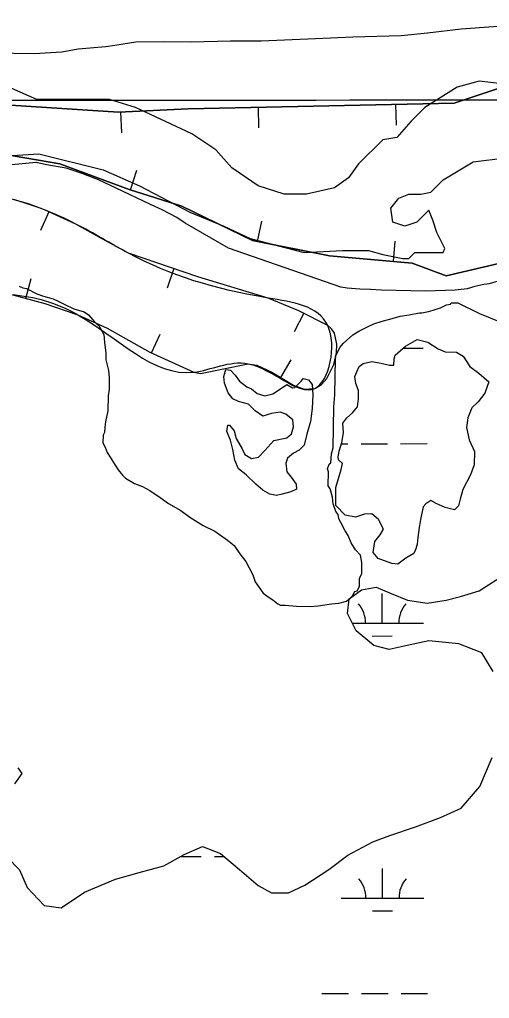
# Model space of a CAD drawing. Extents: x 3297753 to 3335611, y 652252 to 677623.
# Drawn here: x 3316822 to 3317391, y 671709 to 672894 of the extents above; entities that cross this region are included whole.
import ezdxf

# ---------------------------------------------------------------- set-up
doc = ezdxf.new("R2010")
doc.units = 0
for name, color, linetype in [('V-BORW-LINE', 7, 'Continuous'), ('V-GRID-MAJR', 7, 'Continuous'), ('V-RIVR-EDGE', 7, 'Continuous'), ('V-SITE-VEGE', 7, 'Continuous'), ('V-WETL-SWMP', 7, 'Continuous')]:
    doc.layers.add(name, color=color, linetype=linetype)

msp = doc.modelspace()

# ---------------------------------------------------------------- linework, layer by layer
at = {"layer": 'V-BORW-LINE'}
for p, q in [((3317110.5, 672787.5), (3317111, 672762.5)), ((3317277, 672790.9), (3317277.6, 672765.9)), ((3316944, 672781.7), (3316945.3, 672756.7)), ((3316956, 672687.5), (3316963.5, 672711.4)), ((3316857.3, 672661.2), (3316846.9, 672638.5)), ((3317109.9, 672625.2), (3317114.9, 672649.7)), ((3317274.5, 672600.8), (3317276.6, 672625.7)), ((3317008.4, 672592.4), (3317000.4, 672568.7)), ((3316829.3, 672556.2), (3316835.7, 672580.4)), ((3317165.8, 672538.3), (3317154.4, 672516)), ((3316981.5, 672490.3), (3316991.9, 672513)), ((3317137.9, 672460.6), (3317150.8, 672482))]:
    msp.add_line(p, q, dxfattribs=at)
for points in [[(3315138.5, 672794.7), (3315236, 672809.5), (3315467.1, 672810.3), (3315619.8, 672822), (3315735.7, 672832.7), (3315998.1, 672850.7), (3316138.9, 672855.2), (3316302, 672867.5), (3316400.3, 672852.5), (3316530.4, 672814), (3316635.8, 672801.6), (3316941.3, 672781.6), (3317025.8, 672785.8), (3317348, 672792.4), (3317480.4, 672836.6), (3317684.4, 672881.1), (3317848, 672891.3), (3318059.5, 672884.5), (3318075.2, 672886.9), (3318081.1, 672884), (3318290.3, 672903.4)], [(3318290.3, 672903.4), (3318081.1, 672884), (3318075.2, 672886.9), (3318059.5, 672884.5), (3317848, 672891.3), (3317684.4, 672881.1), (3317480.4, 672836.6), (3317348, 672792.4), (3317025.8, 672785.8), (3316941.3, 672781.6), (3316635.8, 672801.6), (3316530.4, 672814), (3316400.3, 672852.5), (3316302, 672867.5), (3316138.9, 672855.2), (3315998.1, 672850.7), (3315735.7, 672832.7), (3315619.8, 672822), (3315467.1, 672810.3), (3315407.7, 672810.1)], [(3317427.9, 672604.6), (3317338.5, 672583.4), (3317297.3, 672598.8), (3317196.9, 672607.6), (3317103.9, 672626.4), (3317018, 672668), (3316954.4, 672688), (3316870.3, 672719), (3316717, 672745.4), (3316559.3, 672759.6), (3316357.3, 672759.4), (3316233.9, 672765.5), (3316096.1, 672752.9)], [(3316096.1, 672752.9), (3316233.9, 672765.5), (3316357.3, 672759.4), (3316559.3, 672759.6), (3316717, 672745.4), (3316870.3, 672719), (3316954.4, 672688), (3317018, 672668), (3317103.9, 672626.4), (3317196.9, 672607.6), (3317297.3, 672598.8), (3317338.5, 672583.4), (3317427.9, 672604.6)], [(3316811.7, 672560.9), (3316852.3, 672550.2), (3316892.2, 672536.5), (3316927.8, 672520.4), (3316979.4, 672491.2), (3317032.7, 672466.9), (3317040.7, 672465.4), (3317098.6, 672477.2), (3317109.1, 672475.6), (3317127.1, 672467.1), (3317153.4, 672451.2), (3317166.4, 672446.6), (3317179.2, 672447.2), (3317187.5, 672452.1), (3317193.8, 672459.3), (3317202.1, 672476.2), (3317205.4, 672490.4), (3317205.8, 672500.9), (3317202.9, 672514.4), (3317199.6, 672519.6), (3317195, 672523.3), (3317159.9, 672541.3), (3317122.7, 672556.7), (3317037.4, 672582.5), (3316953.4, 672611), (3316921.6, 672628.3), (3316889.9, 672646.3), (3316851.9, 672663.6), (3316832.4, 672670.9), (3316812.1, 672676.5)]]:
    msp.add_lwpolyline(points, dxfattribs=at)
msp.add_spline([(3316234.7, 672676.1), (3316596.8, 672694.1), (3316812.1, 672676.5), (3316889.9, 672646.3), (3316953.4, 672611), (3317122.7, 672556.7), (3317195, 672523.3), (3317179.2, 672447.2), (3317098.6, 672477.2), (3317032.7, 672466.9), (3316892.2, 672536.5), (3316811.7, 672560.9), (3316664.4, 672561.8), (3316585, 672589.5), (3316517, 672578.5), (3316329.9, 672521.8), (3316196.8, 672498.9), (3316134.8, 672483.3), (3316070.3, 672467), (3316002.6, 672466.9), (3315930.7, 672502.1), (3315898.2, 672625.8), (3315953.4, 672654.8), (3316024.6, 672654.2), (3316234.7, 672676.1)], degree=3, dxfattribs=at)
at = {"layer": 'V-GRID-MAJR'}
msp.add_spline([(3301861.4, 672784.2), (3307118.4, 672787.6), (3312375.4, 672791.8), (3317632.5, 672796.8), (3322889.5, 672802.5), (3328146.5, 672809), (3333403.5, 672816.3)], degree=3, dxfattribs=at)
at = {"layer": 'V-RIVR-EDGE'}
msp.add_spline([(3319128.4, 669896.1), (3319102.4, 669879.1), (3319066.7, 669858.6), (3318998.7, 669821.5), (3318951.4, 669795.7), (3318909.4, 669773.7), (3318888.8, 669759.4), (3318855.4, 669738.9), (3318784.8, 669700.7), (3318721.5, 669664.8), (3318664, 669631.6), (3318611.6, 669602.2), (3318546.3, 669558.2), (3318510.6, 669535.8), (3318467.5, 669512.6), (3318428.6, 669485.2), (3318397.2, 669465.9), (3318376.2, 669455.1), (3318341.6, 669437.3), (3318290, 669414.2), (3318221.3, 669382.9), (3318160.7, 669354.4), (3318105.6, 669327.4), (3318072.2, 669313.1), (3318054.3, 669302.3), (3318037.6, 669291.1), (3318008.5, 669278.3), (3317934.7, 669245.6), (3317848.2, 669204.7), (3317778.3, 669175.8), (3317690.1, 669136.4), (3317626.9, 669112.5), (3317574.9, 669094.4), (3317522.1, 669077.9), (3317438.3, 669052.5), (3317361.8, 669030.2), (3317325.3, 669021), (3317282.6, 669010.6), (3317240.4, 669001), (3317195, 668994.9), (3317157.7, 668992.7), (3317125.1, 668988.9), (3317099.9, 668988.2), (3317080.2, 668991.7), (3317051.9, 668995.3), (3317007.3, 668998.1), (3316976.3, 668998.2), (3316934, 668997.1), (3316897.1, 668994.1), (3316852.9, 668984.1), (3316825.3, 668979.2), (3316789.6, 668968.4), (3316757.8, 668964.6), (3316689.2, 668960.9), (3316637.2, 668958.7), (3316609.3, 668962.3), (3316564.3, 668966.2), (3316521.7, 668969.5), (3316453.4, 668978.2), (3316408.5, 668983.7), (3316370.9, 668990.8), (3316339.5, 669003.6), (3316308.1, 669017.7), (3316175.6, 669059.1), (3316062.4, 669095.9), (3316009, 669111.1), (3315957.5, 669138.8), (3315917.6, 669168.7), (3315889.7, 669185.5), (3315866.1, 669203.8), (3315831.3, 669231.4), (3315800.7, 669249.3), (3315742.6, 669272.7), (3315665.5, 669309), (3315570.2, 669365), (3315493.2, 669416), (3315408.4, 669475.2), (3315304.6, 669541), (3315222.5, 669595.5), (3315155.1, 669631.7), (3315081.5, 669664.5), (3315028.9, 669686.3), (3315002.9, 669692.6), (3314990.9, 669694.2), (3314966.1, 669703.9), (3314940.5, 669718.3), (3314918.4, 669734.7), (3314896.8, 669755.7), (3314868.1, 669779), (3314813.2, 669818.3), (3314771.8, 669851.4), (3314742, 669877.8), (3314699, 669923.3), (3314661.5, 669973.4), (3314624.4, 670022.8), (3314598.5, 670050.4), (3314575.3, 670069.8), (3314546.6, 670087.7), (3314523.4, 670094), (3314495.5, 670098.3), (3314476.1, 670103.8), (3314468, 670107.7), (3314463.3, 670108.9), (3314460.6, 670106.2), (3314446.3, 670107.7), (3314437.4, 670115.5), (3314433.1, 670128.3), (3314432, 670143.1), (3314432.4, 670159), (3314428.9, 670163.6), (3314421.2, 670172.6), (3314382.1, 670199.4), (3314356.2, 670215), (3314336.4, 670225.1), (3314320.5, 670227.5), (3314307.7, 670227.1), (3314297.6, 670226), (3314289.5, 670228.7), (3314284.1, 670233.4), (3314263.6, 670256.3), (3314234.2, 670300.2), (3314210.3, 670339.9), (3314184, 670376.4), (3314159.6, 670409.4), (3314121.8, 670464.6), (3314083.9, 670521.7), (3314058.4, 670561.3), (3314047.6, 670571.4), (3314026.3, 670588.9), (3314010.8, 670599.8), (3314004.2, 670603.3), (3313993.8, 670604.5), (3313981.3, 670603.7), (3313978.6, 670604.9), (3313958.9, 670618.9), (3313934.1, 670640.7), (3313892.3, 670683.5), (3313876.5, 670708.7), (3313854.1, 670736.3), (3313826.2, 670759.2), (3313808, 670773.2), (3313806.5, 670777.9), (3313803.4, 670800.8), (3313791.1, 670838.1), (3313772.6, 670874.2), (3313744.7, 670904.9), (3313727.3, 670918.5), (3313708.7, 670925.1), (3313696.3, 670933.3), (3313689.8, 670944.9), (3313684.4, 670960.1), (3313677.1, 670978.7), (3313670.1, 670989.6), (3313657, 671002.4), (3313636.1, 671018.4), (3313615.6, 671042.9), (3313603.2, 671064.6), (3313592, 671080.5), (3313565.3, 671118.2), (3313548.7, 671147), (3313542.2, 671155.9), (3313529.4, 671167.9), (3313524, 671178.4), (3313524, 671193.9), (3313519.4, 671213.7), (3313509.4, 671244.8), (3313494, 671276.2), (3313469.6, 671310.8), (3313446.5, 671348.1), (3313425.2, 671380.7), (3313399.7, 671423.8), (3313367.3, 671477.8), (3313340.6, 671517.8), (3313310.9, 671556.7), (3313282.6, 671594), (3313261.4, 671615.7), (3313235.8, 671644.1), (3313221.6, 671667.8), (3313207.7, 671695.8), (3313192.2, 671714.4), (3313177.9, 671738.5), (3313162.9, 671770.7), (3313133.1, 671822.8), (3313095.7, 671899.2), (3313081.4, 671936.1), (3313064.5, 671974.6), (3313049.4, 672009.1), (3313032.4, 672030.9), (3313011.5, 672048.4), (3313010, 672053.4), (3313008.1, 672060), (3313006.1, 672063.5), (3312992.2, 672075.6), (3312979.8, 672090.3), (3312969.4, 672106.6), (3312960.2, 672133.8), (3312954.8, 672153.6), (3312938.6, 672182), (3312919.3, 672214.2), (3312906.5, 672244.5), (3312890.3, 672278.3), (3312865.6, 672319), (3312852.5, 672347.4), (3312845.2, 672364.5), (3312835.9, 672379.6), (3312824.3, 672390.5), (3312817.3, 672405.2), (3312803.1, 672430.1), (3312791.1, 672451.5), (3312777.6, 672467.4), (3312769.1, 672479), (3312760.2, 672496.5), (3312756.4, 672525.2), (3312752.9, 672545), (3312743.3, 672569.5), (3312730.9, 672593.9), (3312715.1, 672611.4), (3312711.2, 672618.4), (3312711.2, 672622.7), (3312712, 672630), (3312706.6, 672640.1), (3312695.4, 672653.7), (3312691.5, 672656.1), (3312691.1, 672649.9), (3312671.7, 672650.3), (3312659.3, 672651.5), (3312656.6, 672653.4), (3312655.9, 672655.8), (3312655.9, 672660.4), (3312657.4, 672663.9), (3312662.5, 672667.4), (3312666, 672667.8), (3312673.3, 672666.2), (3312685.4, 672662.7), (3312689.6, 672663.4), (3312690.8, 672666.5), (3312680.8, 672685.2), (3312674.2, 672698.4), (3312664.9, 672710.4), (3312661.5, 672722.9), (3312652.6, 672744.6), (3312642.6, 672764.8), (3312630.6, 672779.9), (3312620.2, 672802.5), (3312606.6, 672821.5), (3312599.7, 672834.7), (3312586.9, 672851.8), (3312575.7, 672877), (3312565.4, 672908.1), (3312555.3, 672925.5), (3312544.5, 672942.6), (3312535.3, 672972.1), (3312524.5, 673007.4), (3312515.2, 673033.5), (3312497.5, 673081.2), (3312492.1, 673094.8), (3312486.3, 673107.2), (3312471.6, 673121.2), (3312462.4, 673128.6), (3312455.8, 673144.9), (3312445.4, 673179.1), (3312425.7, 673220.2), (3312421.5, 673234.2), (3312420.8, 673246.2), (3312418.1, 673255.5), (3312403, 673297.1), (3312376.5, 673363), (3312353.7, 673425.1), (3312312.8, 673516.8), (3312308.2, 673523), (3312298.1, 673530), (3312295.8, 673533.9), (3312295.9, 673544.7), (3312295.1, 673561.4), (3312291.3, 673578.1), (3312279.7, 673610.7), (3312265.9, 673650.7), (3312259.7, 673670.5), (3312252.8, 673700.3), (3312246.3, 673719), (3312244.3, 673722.1), (3312239.7, 673724.4), (3312231.2, 673731.4), (3312227.7, 673739.6), (3312227.3, 673747.7), (3312225.8, 673765.2), (3312221.6, 673783.8), (3312215.1, 673806.7), (3312206.6, 673824.6), (3312195.8, 673854.8), (3312188.5, 673891.7), (3312185.8, 673909.2), (3312175.8, 673935.9), (3312163.1, 673960.4), (3312160, 673967.8), (3312160, 673981.3), (3312156.2, 674003.9), (3312152.8, 674023.6), (3312140.5, 674063.6), (3312122.8, 674126.1), (3312116.7, 674157.1), (3312105.9, 674205.2), (3312092, 674242.9), (3312078.9, 674267.4), (3312075.5, 674280.6), (3312073.9, 674291.4), (3312066.2, 674307.3), (3312063.9, 674314.7), (3312064.7, 674322.5), (3312065.1, 674329.1), (3312058.5, 674339.5), (3312053.5, 674350), (3312051.6, 674359.7), (3312049.3, 674374.5), (3312044.4, 674402.8), (3312044.4, 674407.4), (3312047.9, 674412.9), (3312049.4, 674416.3), (3312048.7, 674421.4), (3312045.2, 674426.4), (3312039.4, 674428.4), (3312032.5, 674462.9), (3312024.4, 674503.7), (3312017.9, 674530.1), (3312012.5, 674533.6), (3312009, 674538.6), (3312009, 674542.1), (3312012.1, 674544.4), (3312016.4, 674545.2), (3312018, 674549.8), (3312015.7, 674570.4), (3312009.9, 674590.2), (3312007.6, 674592.9), (3312003.3, 674595.2), (3311998.7, 674597.6), (3311999.9, 674600.7), (3312002.6, 674604.5), (3312003, 674610.8), (3311997.6, 674625.1), (3311996.8, 674634), (3311998, 674649.9), (3311996.9, 674660.4), (3311993, 674667.4), (3311983, 674679.4), (3311982.6, 674692.6), (3311982.3, 674714.7), (3311983.9, 674718.2), (3311981.2, 674735.3), (3311978.9, 674740), (3311972.7, 674751.6), (3311965, 674768.3), (3311960.4, 674783.4), (3311953.5, 674811.8), (3311951.6, 674835.8), (3311949.7, 674865.3), (3311946.7, 674884.3), (3311939.3, 674896.3), (3311937.8, 674903.7), (3311938.6, 674914.2), (3311938.2, 674925.4), (3311931.7, 674958), (3311920.9, 674990.2), (3311909.8, 675028.6), (3311896.7, 675065.9), (3311889.8, 675096.6), (3311885.6, 675114.4), (3311882.5, 675119.1), (3311872, 675124.1), (3311865, 675124.2), (3311859.2, 675119.1), (3311856.9, 675114.5), (3311856.9, 675109.4), (3311858.4, 675104.8), (3311869.6, 675098.9), (3311876.2, 675089.6), (3311876.2, 675087.7), (3311871.9, 675086.9), (3311863, 675086.9), (3311853.7, 675086.2), (3311849.4, 675081.5), (3311847.1, 675075.7), (3311847.1, 675072.2), (3311847.1, 675067.2), (3311849.7, 675059.4), (3311849, 675056.3), (3311844.3, 675053.6), (3311838.9, 675052.1), (3311833.8, 675052.1), (3311831.1, 675057.9), (3311827.7, 675068.8), (3311827.7, 675074.2), (3311826.9, 675076.2), (3311824.6, 675077.7), (3311819.5, 675077.7), (3311814.9, 675073.9), (3311809.8, 675072.7), (3311793.1, 675068.1), (3311785, 675068.1), (3311778, 675073.6), (3311775.7, 675079.4), (3311778.5, 675091.4), (3311781.6, 675104.2), (3311784.3, 675108.5), (3311789.4, 675112.3), (3311788.6, 675115), (3311783.6, 675117), (3311782.4, 675122), (3311782.4, 675125.9), (3311787.9, 675135.2), (3311787.5, 675139.1), (3311785.2, 675141), (3311771.6, 675136.4), (3311760.7, 675134.9), (3311735.9, 675134.2), (3311725.8, 675133.8), (3311723.5, 675134.6), (3311722.4, 675138.9), (3311722.4, 675153.6), (3311723.2, 675168.7), (3311725.9, 675175.7), (3311733.3, 675184.2), (3311735.7, 675190.8), (3311740.4, 675212.1)], degree=3, dxfattribs=at)
at = {"layer": 'V-SITE-VEGE'}
for points in [[(3316789.8, 672853.5), (3316839.4, 672852.7), (3316872.9, 672854.8), (3316892.8, 672858.1), (3316926.2, 672861.2), (3316937.1, 672862.8), (3316962.5, 672866.9), (3316996.8, 672867.3), (3317029.3, 672866.8), (3317077.1, 672867.8), (3317114.1, 672868.1), (3317180.1, 672870.7), (3317225.3, 672872.7), (3317284, 672874.4), (3317315.6, 672877.5), (3317356.3, 672882.3), (3317434.9, 672888.3)], [(3317402.7, 672816.5), (3317378.3, 672819), (3317351.5, 672811.7), (3317312.6, 672787.3), (3317295.6, 672770.3), (3317278.5, 672750.8), (3317261.5, 672748.3), (3317232.3, 672719.1), (3317220.1, 672702), (3317203, 672689.9), (3317169, 672682.5), (3317142.2, 672682.5), (3317110.5, 672692.3), (3317078.9, 672714.2), (3317059.4, 672736.1), (3317030.2, 672755.6), (3316998.5, 672770.3), (3316962, 672787.3), (3316930.4, 672797.1), (3316842.7, 672797.1), (3316791.6, 672819)], [(3316806.2, 672728.8), (3316845.1, 672731.3), (3316923.1, 672711.8), (3316966.9, 672692.3), (3317027.7, 672660.6), (3317069.1, 672643.6), (3317100.8, 672628.9), (3317166.5, 672611.9), (3317212.8, 672614.3), (3317244.4, 672614.3), (3317261.5, 672609.4), (3317285.8, 672604.6), (3317293.1, 672604.6), (3317300.4, 672611.9), (3317334.5, 672611.9), (3317336.9, 672616.8), (3317327.2, 672636.2), (3317322.3, 672650.9), (3317317.5, 672663), (3317302.9, 672648.4), (3317288.2, 672643.6), (3317273.6, 672648.4), (3317271.2, 672665.5), (3317280.9, 672677.7), (3317293.1, 672682.5), (3317307.7, 672682.5), (3317319.9, 672685), (3317334.5, 672699.6), (3317371, 672721.5), (3317410, 672726.4)], [(3317401.1, 672577.3), (3317390.2, 672573.9), (3317383.9, 672573.1), (3317373, 672570.6), (3317363.9, 672568), (3317349.4, 672566.4), (3317337.7, 672565.7), (3317313.3, 672565.2), (3317260.1, 672566.1), (3317246.5, 672567.2), (3317233.9, 672567.4), (3317218.6, 672568.5), (3317210.6, 672570), (3317074.9, 672616.9), (3317022.1, 672647.5), (3317012.3, 672654), (3316994.4, 672663.3), (3316980.1, 672669.9), (3316955, 672682), (3316938.8, 672689.5), (3316917.3, 672699.7), (3316897.6, 672707.3), (3316877.9, 672713.9), (3316854.4, 672717.9), (3316841.9, 672720.8), (3316812.3, 672717.9)], [(3316821, 672571), (3316825.5, 672569.1), (3316830, 672568.2), (3316842.5, 672561.6), (3316850.6, 672558.8), (3316862.3, 672555.9), (3316868.6, 672553.1), (3316875.7, 672549.4), (3316887.4, 672543.8), (3316899.9, 672540), (3316905.3, 672536.3), (3316912.4, 672528), (3316917.7, 672523.4), (3316923.9, 672512.5), (3316924.6, 672503.4), (3316926.2, 672489.9), (3316926.1, 672481.8), (3316929.5, 672469.1), (3316930.3, 672460), (3316930, 672446.5), (3316929, 672438.4), (3316928.7, 672420.3), (3316925.8, 672406.8), (3316924.8, 672400.5), (3316924.7, 672394.2), (3316922.8, 672390.6), (3316922.7, 672381.6), (3316925.3, 672376.1), (3316927.9, 672369.8), (3316931.4, 672364.3), (3316937.6, 672354.3), (3316941.1, 672348.8), (3316946.4, 672342.4), (3316950, 672338.7), (3316960.7, 672332.2), (3316970.6, 672328.5), (3316979.5, 672323.8), (3316992, 672315.5), (3317001.9, 672308.1), (3317017.1, 672299.7), (3317027.8, 672291.4), (3317043.9, 672281.3), (3317058.2, 672274.7), (3317073.4, 672263.6), (3317081.4, 672257.2), (3317088.4, 672247.1), (3317095.5, 672238), (3317104.3, 672221.6), (3317106.9, 672213.4), (3317116.6, 672199.7), (3317122.8, 672195.1), (3317128.2, 672191.4), (3317134.4, 672186.8), (3317137.1, 672185), (3317143.4, 672184.9), (3317156.9, 672183.8), (3317174.1, 672183.5), (3317183.1, 672184.2), (3317199.4, 672186.7), (3317208.5, 672187.4), (3317217.5, 672190), (3317222.1, 672193.5), (3317224.8, 672196.2), (3317227.6, 672201.6), (3317230.4, 672202.4), (3317233.2, 672207.8), (3317233.3, 672217.7), (3317236.1, 672223.1), (3317236.3, 672236.6), (3317234.7, 672245.7), (3317228.5, 672252.1), (3317223.2, 672260.3), (3317219.7, 672269.4), (3317216.2, 672274.9), (3317210.9, 672284.9), (3317208.3, 672289.5), (3317207.5, 672294.9), (3317204.8, 672298.5), (3317201.4, 672307.6), (3317200.6, 672315.8), (3317198, 672325.7), (3317195.4, 672329.4), (3317195.7, 672346.5), (3317194.8, 672350.2), (3317196.7, 672355.5), (3317198.5, 672357.3), (3317199.6, 672368.1), (3317201.5, 672375.3), (3317202.3, 672425), (3317203.5, 672439.4), (3317204.2, 672483.6), (3317205.2, 672488.1), (3317209.8, 672497.1), (3317213.5, 672501.5), (3317225.4, 672512.2)], [(3317225.4, 672512.2), (3317232.7, 672516.6), (3317244.5, 672522.7), (3317250.9, 672525.3), (3317260.9, 672528.8), (3317269.9, 672531.3), (3317282.6, 672534.7), (3317293.5, 672536.4), (3317306.2, 672538.9), (3317308.9, 672538.8), (3317317, 672540.5), (3317322.5, 672542.2), (3317326.1, 672543.1), (3317331.5, 672544.8), (3317338.8, 672548.3), (3317343.4, 672549.1), (3317344.3, 672550.9), (3317352.4, 672550.8), (3317378.8, 672537.9), (3317432.3, 672516.3)]]:
    msp.add_lwpolyline(points, dxfattribs=at)
at = {"layer": 'V-WETL-SWMP'}
for p, q in [((3317286.1, 672495.9), (3317310.5, 672495.9)), ((3317211.3, 672380.4), (3317219.2, 672380.4)), ((3317235.2, 672380.4), (3317267.2, 672380.4)), ((3317283.2, 672380.4), (3317315.2, 672380.5)), ((3317260.9, 672163.2), (3317260.8, 672199.2)), ((3317224.9, 672163.1), (3317310.9, 672163.2)), ((3317248.9, 672147.7), (3317272.9, 672147.8)), ((3317017.2, 671881), (3317041.8, 671881)), ((3317057.8, 671881), (3317069.1, 671881)), ((3317261.2, 671830.5), (3317261.2, 671866.5)), ((3317211.2, 671830.4), (3317311.2, 671830.5)), ((3317249.2, 671815.1), (3317273.2, 671815.1)), ((3317187.9, 671715), (3317219.9, 671715)), ((3317235.9, 671715), (3317267.9, 671715.1)), ((3317283.9, 671715.1), (3317315.9, 671715.1))]:
    msp.add_line(p, q, dxfattribs=at)
for points in [[(3317301.4, 672253.1), (3317299.3, 672247.6), (3317289.6, 672242.1), (3317279.9, 672234.7), (3317272.4, 672235.6), (3317256.1, 672241.5), (3317249.9, 672248.7), (3317252.1, 672262.3), (3317258.2, 672270.1), (3317262.3, 672277.2), (3317256.5, 672288.9), (3317248.2, 672295.4), (3317239.5, 672295.1), (3317228.7, 672291.7), (3317216, 672293.9), (3317204.6, 672305.6), (3317204.5, 672327.6), (3317211.3, 672349.4), (3317212.6, 672356.5), (3317207.9, 672361), (3317207.5, 672364.6), (3317208.8, 672371.3), (3317211.8, 672382), (3317214, 672393.5), (3317213, 672405.1), (3317218.2, 672411.8), (3317224.7, 672417.7), (3317230.8, 672425.1), (3317232.2, 672434.7), (3317232.3, 672445), (3317228.9, 672453.4), (3317227.8, 672461.8), (3317230.3, 672467.4), (3317232.8, 672473.7), (3317237.6, 672477.6), (3317248.4, 672479.8), (3317259.5, 672478.1), (3317269.5, 672475.5), (3317275, 672475.4), (3317275.2, 672483), (3317276.4, 672487.7), (3317288.9, 672498.3), (3317303, 672506.4), (3317316.1, 672503.4), (3317328.7, 672495.3), (3317337, 672491.6), (3317351, 672491.3), (3317358.9, 672486.4), (3317367, 672473.9), (3317377.7, 672465.8), (3317389.8, 672455.2), (3317385.2, 672441.4), (3317377.1, 672431.2), (3317369.4, 672423.7), (3317364.4, 672411.8), (3317363.1, 672399.9), (3317366, 672385.1), (3317372.6, 672371.1), (3317372.3, 672354.7), (3317367.7, 672342.9), (3317358.7, 672325.1), (3317355.3, 672313.2), (3317353.2, 672305.3), (3317348.3, 672300.6), (3317337.2, 672303.1), (3317326.1, 672308.1), (3317319.8, 672311.8), (3317313.8, 672307.5), (3317310.5, 672303.9), (3317307.1, 672288.9), (3317305.7, 672278.9), (3317304, 672267), (3317303.4, 672259)], [(3317144.1, 672356.8), (3317145.5, 672346.4), (3317150.6, 672340), (3317156.8, 672331.5), (3317157.1, 672325.5), (3317150.3, 672322), (3317139.5, 672319.4), (3317132.7, 672317.6), (3317124.7, 672319.3), (3317116.1, 672324.2), (3317107.8, 672331.5), (3317096, 672342.8), (3317087, 672350.2), (3317082.4, 672360.6), (3317079.8, 672373.4), (3317077.2, 672384.6), (3317072.6, 672395.4), (3317073.9, 672402.9), (3317075.9, 672402.9), (3317081.4, 672396.1), (3317084, 672386.8), (3317091.4, 672374.4), (3317094.4, 672367.2), (3317102.7, 672362.6), (3317111.1, 672364.1), (3317118.8, 672372.3), (3317129.8, 672384.5), (3317145.4, 672387.5), (3317151, 672392.2), (3317153.5, 672400.9), (3317152.5, 672409.3), (3317144.2, 672416.2), (3317137.1, 672418.7), (3317126.7, 672416.8), (3317116.3, 672413.8), (3317107.2, 672420.3), (3317099, 672428.4), (3317086.7, 672431.4), (3317080, 672434.7), (3317074.5, 672442), (3317069.9, 672453.6), (3317068.9, 672461.6), (3317071.4, 672470.3), (3317077, 672469.4), (3317082.8, 672463.4), (3317087.9, 672456.1), (3317096.9, 672449.2), (3317102.5, 672446.7), (3317109.6, 672441), (3317118.7, 672438.5), (3317128.3, 672440.7), (3317137.5, 672446.9), (3317145.2, 672452), (3317152.3, 672447.9), (3317155.1, 672448.3), (3317163.2, 672456.5), (3317165.2, 672459.2), (3317171.6, 672457.6), (3317175.9, 672451.9), (3317176.9, 672439.5), (3317176.2, 672423.2), (3317174, 672407.3), (3317169.7, 672391.8), (3317166.3, 672378.8), (3317160.2, 672372.5), (3317153.4, 672369), (3317146.2, 672363.1)]]:
    msp.add_lwpolyline(points, close=True, dxfattribs=at)
for points in [[(3317395.2, 672104.6), (3317381.6, 672127.2), (3317353.5, 672138.4), (3317317.3, 672141.7), (3317290.9, 672136.2), (3317269.3, 672131.4), (3317250.7, 672136.4), (3317229.5, 672153.9), (3317219, 672174.8), (3317220.9, 672192.7), (3317235.8, 672203.6), (3317253.4, 672206.9), (3317271.6, 672199), (3317291.4, 672191.2), (3317315.3, 672187.6), (3317338.4, 672191.2), (3317355.6, 672195.7), (3317378.4, 672202.5), (3317411, 672223.5)], [(3316792.3, 671894.8), (3316821.7, 671864.8), (3316830.9, 671843.6), (3316851.3, 671821.7), (3316871.9, 671818.6), (3316900.5, 671837.7), (3316937.8, 671853.4), (3316966.6, 671861.7), (3316996.2, 671869.6), (3317021.2, 671883.2), (3317043.2, 671893.2), (3317065, 671884.5), (3317088.2, 671865), (3317110.6, 671845.9), (3317126.8, 671836.9), (3317147.5, 671836.9), (3317167.2, 671846.2), (3317196.2, 671865.2), (3317219.1, 671882.4), (3317249.7, 671898.6), (3317270.1, 671906.3), (3317301, 671916.9), (3317331.4, 671928), (3317356.3, 671939.5), (3317379, 671965.5), (3317393.9, 672000.7)], [(3316819.7, 671988.4), (3316824.4, 671981.5), (3316815.4, 671968.9)]]:
    msp.add_lwpolyline(points, dxfattribs=at)
for centre, start, end in [((3317205.6, 672163.6), 359.2865, 40.8301), ((3317316.1, 672163.7), 139.2865, 180.8301), ((3317206, 671830.9), 359.2865, 40.8301), ((3317316.4, 671831), 139.2865, 180.8301)]:
    msp.add_arc(centre, 35.2, start, end, dxfattribs=at)

doc.saveas('drawing.dxf')
